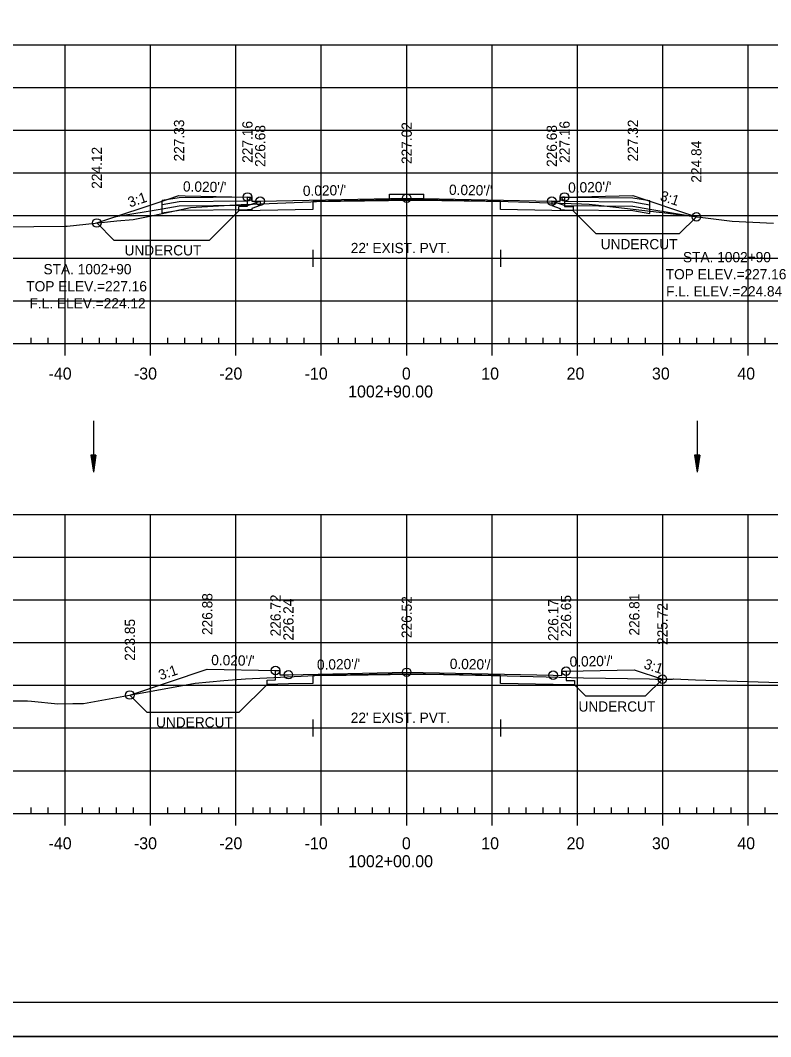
# Model space of a CAD drawing. Extents: x 1386544 to 1388153, y 379785 to 390999.
# Drawn here: x 1387332.7 to 1387420.6, y 379998.1 to 380117.1 of the extents above; entities that cross this region are included whole.
import ezdxf

# ---------------------------------------------------------------- set-up
doc = ezdxf.new("R2010")
doc.units = 0
for name, color, linetype in [('R_Alt Surface', 7, 'Continuous'), ('R_Axis', 7, 'Continuous'), ('R_Axis Annot', 7, 'Continuous'), ('R_Border', 7, 'Continuous'), ('R_Dimension', 7, 'Continuous'), ('R_Exist Surface', 7, 'Continuous'), ('R_Fin Surface', 7, 'Continuous'), ('R_Fin Surface Annot', 7, 'Continuous'), ('R_Grid', 7, 'Continuous'), ('R_No Plot', 7, 'Continuous'), ('R_Proposed Road', 7, 'Continuous'), ('R_Water', 7, 'Continuous'), ('R_Water Annot', 7, 'Continuous')]:
    doc.layers.add(name, color=color, linetype=linetype)

msp = doc.modelspace()

# ---------------------------------------------------------------- linework, layer by layer
at = {"layer": 'R_Alt Surface'}
for points in [[(1387396.45, 380096.45), (1387396.45, 380095.35), (1387397.45, 380095.33), (1387397.45, 380094.83), (1387394.95, 380094.88), (1387388.95, 380095), (1387388.95, 380095.92), (1387377.95, 380096.14), (1387366.95, 380095.92), (1387366.95, 380095), (1387360.79, 380094.89), (1387358.29, 380094.84), (1387358.29, 380095.34), (1387359.29, 380095.36), (1387359.29, 380096.45)], [(1387366.95, 380090.28), (1387366.95, 380088.28)], [(1387388.95, 380090.28), (1387388.95, 380088.28)], [(1387366.95, 380089.28), (1387388.95, 380089.28)], [(1387396.62, 380040.94), (1387396.62, 380039.84), (1387397.62, 380039.82), (1387397.62, 380039.32), (1387395.12, 380039.37), (1387388.95, 380039.49), (1387388.95, 380040.41), (1387377.95, 380040.63), (1387366.95, 380040.41), (1387366.95, 380039.49), (1387364.09, 380039.44), (1387361.59, 380039.39), (1387361.59, 380039.89), (1387362.59, 380039.91), (1387362.59, 380041)], [(1387366.95, 380035.28), (1387366.95, 380033.28)], [(1387388.95, 380035.28), (1387388.95, 380033.28)], [(1387366.95, 380034.28), (1387388.95, 380034.28)]]:
    msp.add_lwpolyline(points, dxfattribs=at)
at = {"layer": 'R_Axis'}
for p, q in [((1387232.95, 380079.28), (1387522.95, 380079.28)), ((1387333.95, 380079.28), (1387333.95, 380079.98)), ((1387335.95, 380079.28), (1387335.95, 380079.98)), ((1387337.95, 380077.88), (1387337.95, 380079.28)), ((1387339.95, 380079.28), (1387339.95, 380079.98)), ((1387341.95, 380079.28), (1387341.95, 380079.98)), ((1387343.95, 380079.28), (1387343.95, 380079.98)), ((1387345.95, 380079.28), (1387345.95, 380079.98)), ((1387347.95, 380077.88), (1387347.95, 380079.28)), ((1387349.95, 380079.28), (1387349.95, 380079.98)), ((1387351.95, 380079.28), (1387351.95, 380079.98)), ((1387353.95, 380079.28), (1387353.95, 380079.98)), ((1387355.95, 380079.28), (1387355.95, 380079.98)), ((1387357.95, 380077.88), (1387357.95, 380079.28)), ((1387359.95, 380079.28), (1387359.95, 380079.98)), ((1387361.95, 380079.28), (1387361.95, 380079.98)), ((1387363.95, 380079.28), (1387363.95, 380079.98)), ((1387365.95, 380079.28), (1387365.95, 380079.98)), ((1387367.95, 380077.88), (1387367.95, 380079.28)), ((1387369.95, 380079.28), (1387369.95, 380079.98)), ((1387371.95, 380079.28), (1387371.95, 380079.98)), ((1387373.95, 380079.28), (1387373.95, 380079.98)), ((1387375.95, 380079.28), (1387375.95, 380079.98)), ((1387377.95, 380077.88), (1387377.95, 380079.28)), ((1387379.95, 380079.28), (1387379.95, 380079.98)), ((1387381.95, 380079.28), (1387381.95, 380079.98)), ((1387383.95, 380079.28), (1387383.95, 380079.98)), ((1387385.95, 380079.28), (1387385.95, 380079.98)), ((1387387.95, 380077.88), (1387387.95, 380079.28)), ((1387389.95, 380079.28), (1387389.95, 380079.98)), ((1387391.95, 380079.28), (1387391.95, 380079.98)), ((1387393.95, 380079.28), (1387393.95, 380079.98)), ((1387395.95, 380079.28), (1387395.95, 380079.98)), ((1387397.95, 380077.88), (1387397.95, 380079.28)), ((1387399.95, 380079.28), (1387399.95, 380079.98)), ((1387401.95, 380079.28), (1387401.95, 380079.98)), ((1387403.95, 380079.28), (1387403.95, 380079.98)), ((1387405.95, 380079.28), (1387405.95, 380079.98)), ((1387407.95, 380077.88), (1387407.95, 380079.28)), ((1387409.95, 380079.28), (1387409.95, 380079.98)), ((1387411.95, 380079.28), (1387411.95, 380079.98)), ((1387413.95, 380079.28), (1387413.95, 380079.98)), ((1387415.95, 380079.28), (1387415.95, 380079.98)), ((1387417.95, 380077.88), (1387417.95, 380079.28)), ((1387419.95, 380079.28), (1387419.95, 380079.98)), ((1387232.95, 380024.28), (1387522.95, 380024.28)), ((1387333.95, 380024.28), (1387333.95, 380024.98)), ((1387335.95, 380024.28), (1387335.95, 380024.98)), ((1387337.95, 380022.88), (1387337.95, 380024.28)), ((1387339.95, 380024.28), (1387339.95, 380024.98)), ((1387341.95, 380024.28), (1387341.95, 380024.98)), ((1387343.95, 380024.28), (1387343.95, 380024.98)), ((1387345.95, 380024.28), (1387345.95, 380024.98)), ((1387347.95, 380022.88), (1387347.95, 380024.28)), ((1387349.95, 380024.28), (1387349.95, 380024.98)), ((1387351.95, 380024.28), (1387351.95, 380024.98)), ((1387353.95, 380024.28), (1387353.95, 380024.98)), ((1387355.95, 380024.28), (1387355.95, 380024.98)), ((1387357.95, 380022.88), (1387357.95, 380024.28)), ((1387359.95, 380024.28), (1387359.95, 380024.98)), ((1387361.95, 380024.28), (1387361.95, 380024.98)), ((1387363.95, 380024.28), (1387363.95, 380024.98)), ((1387365.95, 380024.28), (1387365.95, 380024.98)), ((1387367.95, 380022.88), (1387367.95, 380024.28)), ((1387369.95, 380024.28), (1387369.95, 380024.98)), ((1387371.95, 380024.28), (1387371.95, 380024.98)), ((1387373.95, 380024.28), (1387373.95, 380024.98)), ((1387375.95, 380024.28), (1387375.95, 380024.98)), ((1387377.95, 380022.88), (1387377.95, 380024.28)), ((1387379.95, 380024.28), (1387379.95, 380024.98)), ((1387381.95, 380024.28), (1387381.95, 380024.98)), ((1387383.95, 380024.28), (1387383.95, 380024.98)), ((1387385.95, 380024.28), (1387385.95, 380024.98)), ((1387387.95, 380022.88), (1387387.95, 380024.28)), ((1387389.95, 380024.28), (1387389.95, 380024.98)), ((1387391.95, 380024.28), (1387391.95, 380024.98)), ((1387393.95, 380024.28), (1387393.95, 380024.98)), ((1387395.95, 380024.28), (1387395.95, 380024.98)), ((1387397.95, 380022.88), (1387397.95, 380024.28)), ((1387399.95, 380024.28), (1387399.95, 380024.98)), ((1387401.95, 380024.28), (1387401.95, 380024.98)), ((1387403.95, 380024.28), (1387403.95, 380024.98)), ((1387405.95, 380024.28), (1387405.95, 380024.98)), ((1387407.95, 380022.88), (1387407.95, 380024.28)), ((1387409.95, 380024.28), (1387409.95, 380024.98)), ((1387411.95, 380024.28), (1387411.95, 380024.98)), ((1387413.95, 380024.28), (1387413.95, 380024.98)), ((1387415.95, 380024.28), (1387415.95, 380024.98)), ((1387417.95, 380022.88), (1387417.95, 380024.28)), ((1387419.95, 380024.28), (1387419.95, 380024.98))]:
    msp.add_line(p, q, dxfattribs=at)
at = {"layer": 'R_Border'}
msp.add_line((1387536.13, 380002.12), (1387219.95, 380002.12), dxfattribs=at)
at = {"layer": 'R_Dimension'}
for p, q in [((1387358.29, 380094.84), (1387354.86, 380091.41)), ((1387397.45, 380094.83), (1387400.16, 380092.13)), ((1387341.63, 380093.41), (1387343.63, 380091.41)), ((1387411.89, 380094.13), (1387409.89, 380092.13)), ((1387407.91, 380040), (1387405.91, 380038)), ((1387361.59, 380039.39), (1387358.34, 380036.14)), ((1387397.62, 380039.32), (1387398.94, 380038)), ((1387345.52, 380038.14), (1387347.52, 380036.14))]:
    msp.add_line(p, q, dxfattribs=at)
for points in [[(1387409.89, 380092.13), (1387400.16, 380092.13)], [(1387343.63, 380091.41), (1387354.86, 380091.41)], [(1387405.91, 380038), (1387398.94, 380038)], [(1387347.52, 380036.14), (1387358.34, 380036.14)]]:
    msp.add_lwpolyline(points, dxfattribs=at)
at = {"layer": 'R_Exist Surface'}
for points in [[(1387326.85, 380092.93), (1387337.94, 380093.02), (1387338.19, 380093.05), (1387343.99, 380093.65), (1387345.89, 380093.83), (1387347.84, 380094.22), (1387352.64, 380095.22), (1387358.55, 380095.57), (1387358.92, 380095.59), (1387366.74, 380095.89), (1387367.18, 380095.91), (1387367.38, 380095.91), (1387378.62, 380096.09), (1387379.51, 380096.08), (1387389.83, 380095.91), (1387398.45, 380095.64), (1387399.33, 380095.61), (1387400.08, 380095.52), (1387404.5, 380095.04), (1387408.54, 380094.54), (1387416.09, 380093.61), (1387420.94, 380093.37)], [(1387330.23, 380037.46), (1387333.54, 380037.47), (1387333.98, 380037.42), (1387337.07, 380037.1), (1387338.84, 380037.14), (1387340.1, 380037.16), (1387346.54, 380038.33), (1387353.16, 380039.52), (1387356.52, 380039.85), (1387359.05, 380040.05), (1387361.55, 380040.17), (1387367.19, 380040.43), (1387370.87, 380040.48), (1387378.59, 380040.6), (1387382.26, 380040.53), (1387389.72, 380040.39), (1387395.8, 380040.22), (1387398.67, 380040.16), (1387406.38, 380040.02), (1387407.12, 380040), (1387407.74, 380040), (1387409.09, 380040.01), (1387409.22, 380040.02), (1387411.77, 380039.93), (1387425.26, 380039.49)]]:
    msp.add_lwpolyline(points, dxfattribs=at)
at = {"layer": 'R_Fin Surface'}
for points in [[(1387341.63, 380093.41), (1387350.02, 380096.2), (1387351.27, 380096.61), (1387352.01, 380096.6), (1387359.29, 380096.45), (1387359.3, 380096.45), (1387359.79, 380096.45), (1387359.79, 380095.95), (1387359.79, 380095.95), (1387360.79, 380095.97), (1387377.95, 380096.31), (1387394.95, 380095.97), (1387395.95, 380095.95), (1387395.95, 380096.45), (1387396.45, 380096.45), (1387404.45, 380096.61), (1387411.89, 380094.13)], [(1387345.52, 380038.14), (1387354.59, 380041.16), (1387362.59, 380041), (1387363.09, 380041), (1387363.09, 380040.5), (1387364.09, 380040.52), (1387377.95, 380040.8), (1387395.12, 380040.46), (1387396.12, 380040.44), (1387396.12, 380040.94), (1387396.62, 380040.94), (1387404.62, 380041.1), (1387407.91, 380040)]]:
    msp.add_lwpolyline(points, dxfattribs=at)
at = {"layer": 'R_Grid'}
for p, q in [((1387232.95, 380114.28), (1387522.95, 380114.28)), ((1387337.95, 380079.28), (1387337.95, 380114.28)), ((1387347.95, 380079.28), (1387347.95, 380114.28)), ((1387357.95, 380079.28), (1387357.95, 380114.28)), ((1387367.95, 380079.28), (1387367.95, 380114.28)), ((1387377.95, 380079.28), (1387377.95, 380114.28)), ((1387387.95, 380079.28), (1387387.95, 380114.28)), ((1387397.95, 380079.28), (1387397.95, 380114.28)), ((1387407.95, 380079.28), (1387407.95, 380114.28)), ((1387417.95, 380079.28), (1387417.95, 380114.28)), ((1387232.95, 380109.28), (1387522.95, 380109.28)), ((1387232.95, 380104.28), (1387522.95, 380104.28)), ((1387232.95, 380099.28), (1387522.95, 380099.28)), ((1387232.95, 380094.28), (1387522.95, 380094.28)), ((1387232.95, 380089.28), (1387522.95, 380089.28)), ((1387232.95, 380084.28), (1387522.95, 380084.28)), ((1387232.95, 380079.28), (1387522.95, 380079.28)), ((1387232.95, 380059.28), (1387522.95, 380059.28)), ((1387337.95, 380024.28), (1387337.95, 380059.28)), ((1387347.95, 380024.28), (1387347.95, 380059.28)), ((1387357.95, 380024.28), (1387357.95, 380059.28)), ((1387367.95, 380024.28), (1387367.95, 380059.28)), ((1387377.95, 380024.28), (1387377.95, 380059.28)), ((1387387.95, 380024.28), (1387387.95, 380059.28)), ((1387397.95, 380024.28), (1387397.95, 380059.28)), ((1387407.95, 380024.28), (1387407.95, 380059.28)), ((1387417.95, 380024.28), (1387417.95, 380059.28)), ((1387232.95, 380054.28), (1387522.95, 380054.28)), ((1387232.95, 380049.28), (1387522.95, 380049.28)), ((1387232.95, 380044.28), (1387522.95, 380044.28)), ((1387232.95, 380039.28), (1387522.95, 380039.28)), ((1387232.95, 380034.28), (1387522.95, 380034.28)), ((1387232.95, 380029.28), (1387522.95, 380029.28)), ((1387232.95, 380024.28), (1387522.95, 380024.28))]:
    msp.add_line(p, q, dxfattribs=at)
at = {"layer": 'R_No Plot'}
msp.add_line((1387207.55, 379998.14), (1387540.89, 379998.14), dxfattribs=at)
for points in [[(1387207.55, 380211.47), (1387540.89, 380211.47), (1387540.89, 379998.14), (1387207.55, 379998.14)], [(1387453.87, 380207.58), (1387473.49, 380207.58), (1387473.49, 380197.7), (1387489.6, 380197.7), (1387512.8, 380197.7), (1387512.8, 380173.37), (1387536.13, 380173.37), (1387536.13, 380002.12), (1387219.95, 380002.12), (1387219.95, 380207.58)]]:
    msp.add_lwpolyline(points, close=True, dxfattribs=at)
for centre in [(1387359.29, 380096.45), (1387377.95, 380096.31), (1387396.45, 380096.45), (1387360.79, 380095.97), (1387394.95, 380095.97), (1387411.89, 380094.13), (1387341.64, 380093.41), (1387362.59, 380041), (1387364.09, 380040.52), (1387377.95, 380040.8), (1387395.12, 380040.46), (1387396.62, 380040.94), (1387407.91, 380040), (1387345.52, 380038.14)]:
    msp.add_circle(centre, 0.5, dxfattribs=at)
at = {"layer": 'R_Proposed Road'}
for p, q in [((1387375.95, 380096.27), (1387375.95, 380096.77)), ((1387375.95, 380096.77), (1387379.95, 380096.77)), ((1387379.95, 380096.27), (1387379.95, 380096.77))]:
    msp.add_line(p, q, dxfattribs=at)
at = {"layer": 'R_Water'}
for p, q in [((1387349.29, 380094.54), (1387349.29, 380096.04)), ((1387351.29, 380095.87), (1387349.29, 380095.54)), ((1387351.29, 380096.37), (1387349.3, 380096.04)), ((1387359.29, 380096.45), (1387351.29, 380096.37)), ((1387359.29, 380095.95), (1387351.29, 380095.87)), ((1387396.45, 380096.45), (1387404.45, 380096.37)), ((1387396.45, 380095.95), (1387404.45, 380095.87)), ((1387404.45, 380096.37), (1387406.45, 380096.03)), ((1387404.45, 380095.87), (1387406.45, 380095.53)), ((1387406.45, 380094.53), (1387406.45, 380096.03)), ((1387349.29, 380095.04), (1387343.86, 380094.13)), ((1387351.29, 380095.37), (1387349.29, 380095.04)), ((1387351.29, 380094.87), (1387349.29, 380094.54)), ((1387359.29, 380095.45), (1387351.29, 380095.37)), ((1387359.29, 380094.95), (1387351.29, 380094.87)), ((1387396.45, 380095.45), (1387404.45, 380095.37)), ((1387396.45, 380094.95), (1387404.45, 380094.87)), ((1387404.45, 380095.37), (1387406.45, 380095.03)), ((1387404.45, 380094.87), (1387406.45, 380094.53)), ((1387406.45, 380095.03), (1387411.89, 380094.13)), ((1387341.25, 380070.24), (1387341.25, 380064.24)), ((1387411.98, 380070.24), (1387411.98, 380064.24)), ((1387340.95, 380066.24), (1387341.25, 380064.24)), ((1387341.55, 380066.24), (1387340.95, 380066.24)), ((1387340.95, 380066.24), (1387341.25, 380064.24)), ((1387341.55, 380066.24), (1387340.95, 380066.24)), ((1387341, 380066.24), (1387341.25, 380064.58)), ((1387341, 380066.24), (1387341.25, 380064.58)), ((1387341.05, 380066.24), (1387341.25, 380064.92)), ((1387341.05, 380066.24), (1387341.25, 380064.92)), ((1387341.1, 380066.24), (1387341.25, 380065.25)), ((1387341.1, 380066.24), (1387341.25, 380065.25)), ((1387341.15, 380066.24), (1387341.25, 380065.59)), ((1387341.15, 380066.24), (1387341.25, 380065.59)), ((1387341.21, 380066.24), (1387341.25, 380065.93)), ((1387341.21, 380066.24), (1387341.25, 380065.93)), ((1387341.55, 380066.24), (1387341.25, 380064.24)), ((1387341.35, 380066.24), (1387341.25, 380065.59)), ((1387341.45, 380066.24), (1387341.25, 380064.92)), ((1387341.5, 380066.24), (1387341.25, 380064.58)), ((1387341.4, 380066.24), (1387341.25, 380065.25)), ((1387341.3, 380066.24), (1387341.25, 380065.93)), ((1387341.55, 380066.24), (1387341.25, 380064.24)), ((1387341.35, 380066.24), (1387341.25, 380065.59)), ((1387341.45, 380066.24), (1387341.25, 380064.92)), ((1387341.5, 380066.24), (1387341.25, 380064.58)), ((1387341.4, 380066.24), (1387341.25, 380065.25)), ((1387341.3, 380066.24), (1387341.25, 380065.93)), ((1387411.68, 380066.24), (1387411.98, 380064.24)), ((1387412.28, 380066.24), (1387411.68, 380066.24)), ((1387411.68, 380066.24), (1387411.98, 380064.24)), ((1387412.28, 380066.24), (1387411.68, 380066.24)), ((1387411.73, 380066.24), (1387411.98, 380064.58)), ((1387411.73, 380066.24), (1387411.98, 380064.58)), ((1387411.78, 380066.24), (1387411.98, 380064.92)), ((1387411.78, 380066.24), (1387411.98, 380064.92)), ((1387411.83, 380066.24), (1387411.98, 380065.25)), ((1387411.83, 380066.24), (1387411.98, 380065.25)), ((1387411.89, 380066.24), (1387411.98, 380065.59)), ((1387411.89, 380066.24), (1387411.98, 380065.59)), ((1387411.94, 380066.24), (1387411.98, 380065.93)), ((1387411.94, 380066.24), (1387411.98, 380065.93)), ((1387412.28, 380066.24), (1387411.98, 380064.24)), ((1387412.08, 380066.24), (1387411.98, 380065.59)), ((1387412.18, 380066.24), (1387411.98, 380064.92)), ((1387412.23, 380066.24), (1387411.98, 380064.58)), ((1387412.13, 380066.24), (1387411.98, 380065.25)), ((1387412.03, 380066.24), (1387411.98, 380065.93)), ((1387412.28, 380066.24), (1387411.98, 380064.24)), ((1387412.08, 380066.24), (1387411.98, 380065.59)), ((1387412.18, 380066.24), (1387411.98, 380064.92)), ((1387412.23, 380066.24), (1387411.98, 380064.58)), ((1387412.13, 380066.24), (1387411.98, 380065.25)), ((1387412.03, 380066.24), (1387411.98, 380065.93))]:
    msp.add_line(p, q, dxfattribs=at)
for points in [[(1387359.29, 380096.45), (1387359.54, 380096.45), (1387359.62, 380096.28), (1387359.29, 380095.95)], [(1387359.29, 380095.45), (1387360.79, 380095.97), (1387360.79, 380095.44), (1387359.79, 380095.09), (1387359.79, 380094.95), (1387359.29, 380094.95)], [(1387396.45, 380095.45), (1387394.95, 380095.97), (1387394.95, 380095.44), (1387395.95, 380095.09), (1387395.95, 380094.95), (1387396.45, 380094.95)], [(1387396.45, 380096.45), (1387396.2, 380096.45), (1387396.12, 380096.28), (1387396.45, 380095.95)], [(1387344.1, 380094.17), (1387343.86, 380094.13), (1387343.75, 380094.11)], [(1387411.88, 380094.13), (1387411.89, 380094.13), (1387411.89, 380094.13)]]:
    msp.add_lwpolyline(points, dxfattribs=at)

# ---------------------------------------------------------------- texts
at = {"layer": 'R_Axis Annot'}
for s, p in [('-40', (1387335.99, 380075.08)), ('-30', (1387345.99, 380075.08)), ('-20', (1387355.99, 380075.08)), ('-10', (1387365.99, 380075.08)), ('0', (1387377.39, 380075.08)), ('10', (1387386.69, 380075.08)), ('20', (1387396.69, 380075.08)), ('30', (1387406.69, 380075.08)), ('40', (1387416.69, 380075.08)), ('1002+90.00', (1387371.09, 380072.98)), ('-40', (1387335.99, 380020.08)), ('-30', (1387345.99, 380020.08)), ('-20', (1387355.99, 380020.08)), ('-10', (1387365.99, 380020.08)), ('0', (1387377.39, 380020.08)), ('10', (1387386.69, 380020.08)), ('20', (1387396.69, 380020.08)), ('30', (1387406.69, 380020.08)), ('40', (1387416.69, 380020.08)), ('1002+00.00', (1387371.09, 380017.98))]:
    msp.add_text(s, height=1.4, dxfattribs=at).set_placement(p)
at = {"layer": 'R_Dimension'}
for p in [(1387344.89, 380089.61), (1387400.68, 380090.33), (1387398.08, 380036.2), (1387348.58, 380034.34)]:
    msp.add_text('UNDERCUT', height=1.2, dxfattribs=at).set_placement(p)
at = {"layer": 'R_Fin Surface Annot'}
for s, rotation, p in [('227.33', 90, (1387351.88, 380100.61)), ('227.16', 90, (1387359.89, 380100.45)), ('227.02', 90, (1387378.55, 380100.31)), ('227.16', 90, (1387397.05, 380100.45)), ('227.32', 90, (1387405.05, 380100.61)), ('226.68', 90, (1387361.39, 380099.97)), ('226.68', 90, (1387395.55, 380099.97)), ('224.84', 90, (1387412.49, 380098.13)), ('224.12', 90, (1387342.24, 380097.41)), ("0.020'/'", 358.8366, (1387351.73, 380097.1)), ("0.020'/'", 1.1264, (1387365.8, 380096.57)), ("0.020'/'", 358.8542, (1387382.9, 380096.71)), ("0.020'/'", 1.1458, (1387396.88, 380096.95)), ('3:1', 18.3918, (1387345.51, 380095.22)), ('3:1', 341.5651, (1387407.54, 380096.1)), ('226.88', 90, (1387355.19, 380045.16)), ('226.72', 90, (1387363.19, 380045)), ('226.24', 90, (1387364.69, 380044.52)), ('226.52', 90, (1387378.55, 380044.8)), ('226.17', 90, (1387395.72, 380044.46)), ('226.65', 90, (1387397.22, 380044.94)), ('226.81', 90, (1387405.22, 380045.1)), ('225.72', 90, (1387408.51, 380044)), ('223.85', 90, (1387346.12, 380042.14)), ("0.020'/'", 358.8542, (1387355.04, 380041.65)), ("0.020'/'", 1.1458, (1387367.45, 380041.09)), ("0.020'/'", 358.8542, (1387382.99, 380041.2)), ("0.020'/'", 1.1458, (1387397.05, 380041.45)), ('3:1', 341.5651, (1387405.64, 380041.29)), ('3:1', 18.4349, (1387349.1, 380039.86))]:
    msp.add_text(s, height=1.2, rotation=rotation, dxfattribs=at).set_placement(p)
at = {"layer": 'R_No Plot'}
for p in [(1387351.24, 380096.56), (1387404.41, 380096.56), (1387354.54, 380041.11), (1387404.58, 380041.05)]:
    msp.add_text('+', height=0.1, dxfattribs=at).set_placement(p)
at = {"layer": 'R_Water'}
for p in [(1387371.4, 380089.88), (1387371.4, 380034.88)]:
    msp.add_text("22' EXIST. PVT.", height=1.2, dxfattribs=at).set_placement(p)
at = {"layer": 'R_Water Annot'}
for s, p in [('STA. 1002+90', (1387410.32, 380088.81)), ('STA. 1002+90', (1387335.4, 380087.4)), ('TOP ELEV.=227.16', (1387408.3, 380086.81)), ('TOP ELEV.=227.16', (1387333.38, 380085.4)), ('F.L. ELEV.=224.84', (1387408.34, 380084.81)), ('F.L. ELEV.=224.12', (1387333.76, 380083.4))]:
    msp.add_text(s, height=1.2, dxfattribs=at).set_placement(p)

doc.saveas('drawing.dxf')
